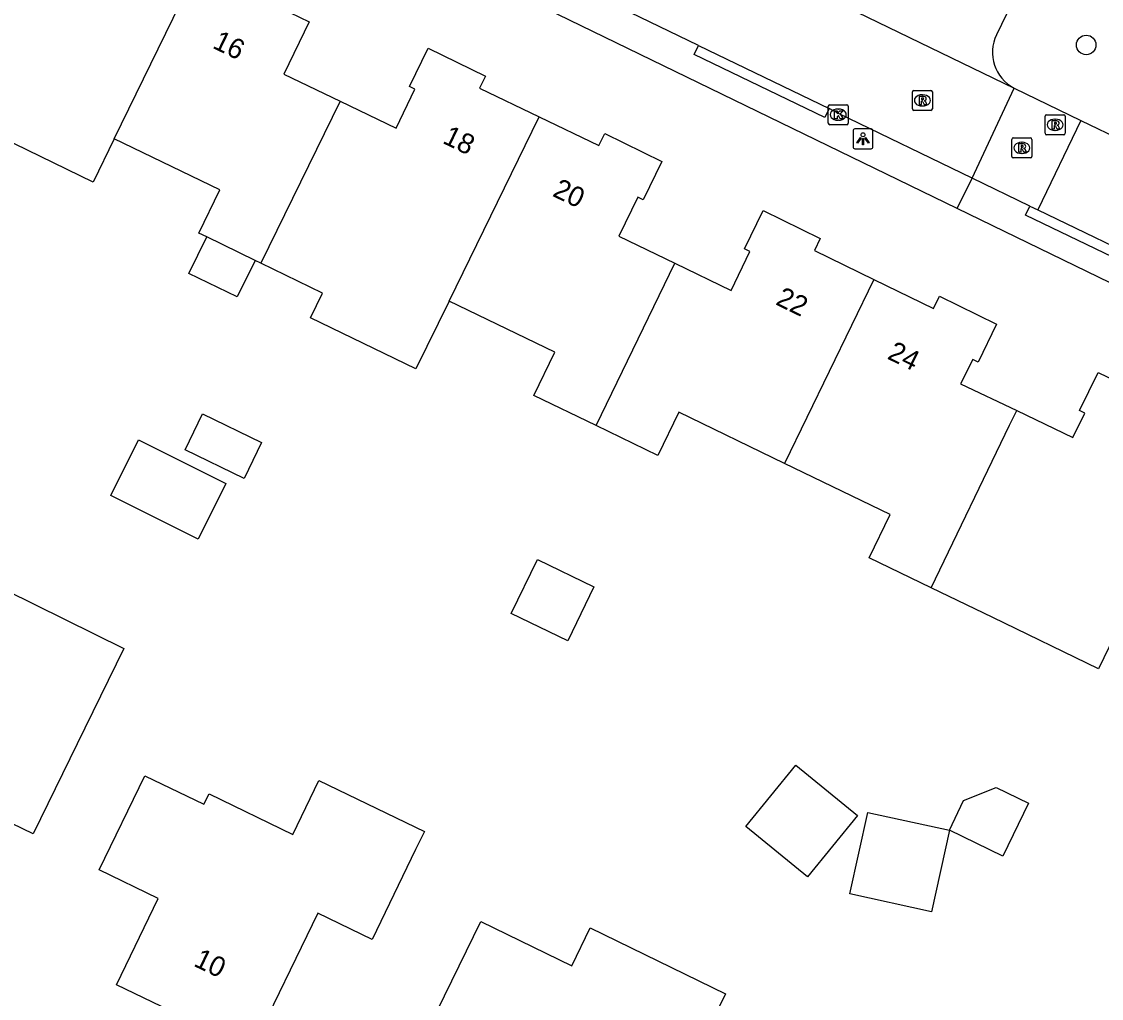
# Model space of a CAD drawing. Extents: x 160457 to 162082, y 388340 to 389736.
# Drawn here: x 161187 to 161241, y 388625.7 to 388674.6 of the extents above; entities that cross this region are included whole.
import ezdxf

# ---------------------------------------------------------------- set-up
doc = ezdxf.new("R2010")
doc.units = 0
for name, color, linetype in [('IMGEO_Boom', 7, 'Continuous'), ('IMGEO_Kolk', 7, 'Continuous'), ('IMGEO_Lichtpunt', 7, 'Continuous'), ('IMGEO_Pand', 7, 'Continuous'), ('IMGEO_Pand_nummerreeks', 7, 'Continuous'), ('IMGEO_Rijbaan_lokaal_open', 7, 'Continuous'), ('IMGEO_Rioolput', 7, 'Continuous'), ('IMGEO_Voetpad_open', 7, 'Continuous')]:
    doc.layers.add(name, color=color, linetype=linetype)

msp = doc.modelspace()

# ---------------------------------------------------------------- linework, layer by layer
at = {"layer": 'IMGEO_Boom'}
msp.add_circle((161240.241, 388673.418), 0.489, dxfattribs=at)
at = {"layer": 'IMGEO_Kolk'}
for p, q in [((161227.351, 388669.504), (161227.351, 388670.356)), ((161227.426, 388670.43), (161228.278, 388670.43)), ((161227.839, 388670.21), (161227.864, 388670.21)), ((161228.352, 388670.356), (161228.352, 388669.504)), ((161227.862, 388669.65), (161227.837, 388669.65)), ((161228.278, 388669.43), (161227.426, 388669.43))]:
    msp.add_line(p, q, dxfattribs=at)
for points in [[(161227.351, 388669.504), (161227.351, 388670.356)], [(161227.426, 388670.43), (161228.278, 388670.43)], [(161227.672, 388670.13), (161227.795, 388670.13), (161227.795, 388669.979), (161227.925, 388670.13), (161228.089, 388670.13), (161227.943, 388669.979), (161228.096, 388669.73), (161227.944, 388669.73), (161227.859, 388669.894), (161227.795, 388669.827), (161227.795, 388669.73), (161227.672, 388669.73), (161227.672, 388670.13)], [(161228.352, 388670.356), (161228.352, 388669.504)], [(161228.278, 388669.43), (161227.426, 388669.43)]]:
    msp.add_lwpolyline(points, dxfattribs=at)
for centre, start, end in [((161227.428, 388670.354), 91.552, 178.448), ((161227.428, 388670.354), 91.552, 178.448), ((161228.276, 388670.354), 1.552, 88.448), ((161228.276, 388670.354), 1.552, 88.448), ((161227.428, 388669.506), 181.552, 268.448), ((161227.428, 388669.506), 181.552, 268.448), ((161228.276, 388669.506), 271.552, 358.448), ((161228.276, 388669.506), 271.552, 358.448)]:
    msp.add_arc(centre, 0.0765, start, end, dxfattribs=at)
for centre, major_axis, ratio, start_param, end_param in [((161227.838, 388669.93), (-0.387, 0.002), 0.722429, 4.712389, 7.853982), ((161227.863, 388669.93), (-0.39, 0.002), 0.717154, 1.570796, 4.712389)]:
    msp.add_ellipse(centre, major_axis=major_axis, ratio=ratio, start_param=start_param, end_param=end_param, dxfattribs=at)
at = {"layer": 'IMGEO_Lichtpunt'}
for p, q in [((161228.589, 388669.127), (161228.589, 388668.32)), ((161228.589, 388669.127), (161228.589, 388668.32)), ((161229.491, 388669.222), (161228.683, 388669.222)), ((161229.491, 388669.222), (161228.683, 388669.222)), ((161229.585, 388668.32), (161229.585, 388669.127)), ((161229.585, 388668.32), (161229.585, 388669.127)), ((161228.683, 388668.226), (161229.491, 388668.226)), ((161228.683, 388668.226), (161229.491, 388668.226))]:
    msp.add_line(p, q, dxfattribs=at)
for points in [[(161228.963, 388668.791), (161229.002, 388668.763), (161228.814, 388668.501), (161228.776, 388668.528), (161228.963, 388668.791)], [(161229.065, 388668.743), (161229.112, 388668.743), (161229.112, 388668.421), (161229.065, 388668.421), (161229.065, 388668.743)], [(161229.175, 388668.763), (161229.213, 388668.79), (161229.4, 388668.528), (161229.361, 388668.5), (161229.175, 388668.763)]]:
    msp.add_lwpolyline(points, dxfattribs=at)
msp.add_circle((161229.088, 388668.925), 0.0994, dxfattribs=at)
for centre, start, end in [((161228.683, 388669.127), 90, 180), ((161228.683, 388669.127), 90, 180), ((161229.491, 388669.127), 0, 90), ((161229.491, 388669.127), 0, 90), ((161228.683, 388668.32), 180, 270), ((161228.683, 388668.32), 180, 270), ((161229.491, 388668.32), 270, 0), ((161229.491, 388668.32), 270, 360)]:
    msp.add_arc(centre, 0.0946, start, end, dxfattribs=at)
at = {"layer": 'IMGEO_Pand'}
for points in [[(161191.665, 388668.722), (161196.457, 388678.521)], [(161196.457, 388678.521), (161199.826, 388676.885), (161199.535, 388676.283), (161200.274, 388675.926), (161199.957, 388675.27), (161201.409, 388674.573), (161200.15, 388671.964), (161202.955, 388670.61)], [(161202.955, 388670.61), (161205.76, 388669.257), (161206.7, 388671.212), (161206.43, 388671.342), (161207.354, 388673.249), (161210.217, 388671.864), (161209.926, 388671.261), (161212.908, 388669.822)], [(161191.665, 388668.722), (161190.625, 388666.563), (161185.333, 388669.125), (161182.231, 388670.627)], [(161202.955, 388670.61), (161198.99, 388662.51)], [(161208.405, 388660.614), (161212.908, 388669.822)], [(161212.908, 388669.822), (161215.889, 388668.384), (161216.181, 388668.989), (161219.028, 388667.584), (161218.106, 388665.676), (161217.836, 388665.807), (161216.89, 388663.855), (161219.693, 388662.5)], [(161196.291, 388663.817), (161195.897, 388664.008), (161196.942, 388666.166), (161191.665, 388668.722)], [(161219.693, 388662.5), (161222.497, 388661.144), (161223.437, 388663.099), (161223.167, 388663.229), (161224.092, 388665.136), (161226.952, 388663.746), (161226.66, 388663.144), (161229.637, 388661.697)], [(161198.708, 388662.647), (161197.822, 388660.818), (161195.405, 388661.988), (161196.291, 388663.817)], [(161198.708, 388662.647), (161196.291, 388663.817)], [(161198.99, 388662.51), (161198.708, 388662.647)], [(161208.405, 388660.614), (161206.751, 388657.231), (161201.487, 388659.781), (161202.083, 388661.012), (161198.99, 388662.51)], [(161215.749, 388654.393), (161219.693, 388662.5)], [(161229.637, 388661.697), (161225.164, 388652.496)], [(161229.637, 388661.697), (161232.614, 388660.249), (161232.906, 388660.851), (161235.766, 388659.46), (161234.84, 388657.555), (161234.571, 388657.686), (161233.968, 388656.477), (161236.767, 388655.139)], [(161215.749, 388654.393), (161212.647, 388655.895), (161213.692, 388658.053), (161208.405, 388660.614)], [(161236.767, 388655.139), (161239.579, 388653.796), (161240.172, 388655.008), (161239.902, 388655.14), (161240.837, 388657.042), (161243.697, 388655.652), (161243.405, 388655.05), (161246.382, 388653.603)], [(161195.212, 388653.178), (161196.084, 388654.979), (161199.036, 388653.55), (161198.163, 388651.749), (161195.212, 388653.178)], [(161225.164, 388652.496), (161219.878, 388655.057), (161218.833, 388652.899), (161215.749, 388654.393)], [(161232.49, 388646.284), (161236.411, 388654.402), (161236.767, 388655.139)], [(161195.86, 388648.716), (161191.502, 388650.895), (161192.889, 388653.669), (161197.247, 388651.489), (161195.86, 388648.716)], [(161232.49, 388646.284), (161229.397, 388647.782), (161230.442, 388649.94), (161225.164, 388652.496)], [(161211.514, 388644.997), (161212.823, 388647.698), (161215.645, 388646.332), (161214.336, 388643.63), (161211.514, 388644.997)], [(161189.817, 388638.475), (161187.618, 388633.984), (161184.335, 388635.558), (161183.763, 388634.374), (161183.27, 388634.63), (161181.692, 388631.369), (161180.111, 388632.13), (161179.921, 388631.762), (161177.976, 388632.137), (161176.454, 388633.437), (161176.622, 388633.799), (161175.068, 388634.569), (161176.641, 388637.902), (161176.246, 388638.097), (161176.44, 388638.49), (161174.869, 388639.263), (161177.077, 388643.75), (161177.827, 388645.273), (161182.761, 388642.845), (161184.752, 388646.89), (161192.154, 388643.248), (161189.817, 388638.475)], [(161241.905, 388644.387), (161240.86, 388642.23), (161235.583, 388644.786), (161232.49, 388646.284)], [(161223.231, 388634.35), (161225.733, 388637.411), (161228.818, 388634.89), (161226.317, 388631.829), (161223.231, 388634.35)], [(161204.553, 388628.701), (161201.854, 388630.01), (161198.538, 388623.181), (161191.781, 388626.43), (161193.87, 388630.74), (161190.918, 388632.17), (161193.203, 388636.885), (161196.155, 388635.454), (161196.411, 388635.983), (161200.59, 388633.941), (161201.903, 388636.65), (161207.168, 388634.1), (161206.733, 388633.201), (161204.553, 388628.701)], [(161233.405, 388634.166), (161234.104, 388635.642), (161235.747, 388636.297), (161237.366, 388635.513), (161236.079, 388632.854), (161233.405, 388634.166)], [(161233.405, 388634.166), (161232.519, 388630.084), (161228.437, 388630.97), (161229.323, 388635.052), (161233.405, 388634.166)], [(161209.984, 388629.602), (161214.532, 388627.384), (161215.458, 388629.28), (161222.21, 388625.984), (161220.647, 388622.811), (161218.436, 388618.325), (161212.979, 388620.954), (161212.837, 388620.648), (161212.63, 388620.737), (161210.919, 388617.182), (161210.014, 388617.616), (161209.59, 388616.737), (161205.765, 388618.604), (161206.158, 388619.484), (161205.285, 388619.91), (161207.467, 388624.41), (161209.984, 388629.602)]]:
    msp.add_lwpolyline(points, dxfattribs=at)
at = {"layer": 'IMGEO_Rijbaan_lokaal_open'}
for points in [[(161188.4, 388694.641), (161236.645, 388671.257)], [(161220.862, 388673.394), (161212.109, 388677.643), (161210.568, 388678.397)], [(161220.862, 388673.394), (161227.402, 388670.233)], [(161234.539, 388666.76), (161236.645, 388671.257)], [(161236.645, 388671.257), (161239.975, 388669.643)], [(161234.539, 388666.76), (161227.868, 388669.995), (161227.402, 388670.233)], [(161239.975, 388669.643), (161237.824, 388665.168)], [(161239.975, 388669.643), (161242.117, 388668.604)], [(161237.42, 388665.363), (161234.539, 388666.76)], [(161237.42, 388665.363), (161237.824, 388665.168)], [(161237.824, 388665.168), (161243.965, 388662.211)]]:
    msp.add_lwpolyline(points, dxfattribs=at)
at = {"layer": 'IMGEO_Rioolput'}
for p, q in [((161231.63, 388671.145), (161232.482, 388671.145)), ((161231.555, 388670.219), (161231.555, 388671.071)), ((161232.043, 388670.925), (161232.068, 388670.925)), ((161232.556, 388671.071), (161232.556, 388670.219)), ((161232.482, 388670.145), (161231.63, 388670.145)), ((161232.066, 388670.365), (161232.041, 388670.365)), ((161238.19, 388669), (161238.19, 388669.852)), ((161238.265, 388669.926), (161239.117, 388669.926)), ((161238.678, 388669.706), (161238.703, 388669.706)), ((161239.191, 388669.852), (161239.191, 388669)), ((161238.701, 388669.146), (161238.676, 388669.146)), ((161236.523, 388667.845), (161236.523, 388668.697)), ((161236.598, 388668.771), (161237.45, 388668.771)), ((161237.011, 388668.551), (161237.036, 388668.551)), ((161237.524, 388668.697), (161237.524, 388667.845)), ((161239.117, 388668.926), (161238.265, 388668.926)), ((161237.034, 388667.991), (161237.009, 388667.991)), ((161237.45, 388667.771), (161236.598, 388667.771))]:
    msp.add_line(p, q, dxfattribs=at)
for points in [[(161231.63, 388671.145), (161232.482, 388671.145)], [(161231.555, 388670.219), (161231.555, 388671.071)], [(161232.144, 388670.843), (161231.892, 388670.845), (161231.892, 388670.445)], [(161231.892, 388670.445), (161232.016, 388670.445), (161232.016, 388670.607), (161232.027, 388670.607)], [(161232.07, 388670.764), (161232.016, 388670.764), (161232.016, 388670.683)], [(161232.016, 388670.683), (161232.068, 388670.683)], [(161232.074, 388670.578), (161232.145, 388670.445), (161232.285, 388670.445), (161232.22, 388670.571)], [(161232.556, 388671.071), (161232.556, 388670.219)], [(161232.482, 388670.145), (161231.63, 388670.145)], [(161238.19, 388669), (161238.19, 388669.852)], [(161238.265, 388669.926), (161239.117, 388669.926)], [(161238.779, 388669.624), (161238.527, 388669.626), (161238.527, 388669.226)], [(161238.705, 388669.545), (161238.651, 388669.545), (161238.651, 388669.464)], [(161239.191, 388669.852), (161239.191, 388669)], [(161238.527, 388669.226), (161238.651, 388669.226), (161238.651, 388669.388), (161238.662, 388669.388)], [(161238.651, 388669.464), (161238.703, 388669.464)], [(161238.709, 388669.359), (161238.78, 388669.226), (161238.92, 388669.226), (161238.855, 388669.352)], [(161236.523, 388667.845), (161236.523, 388668.697)], [(161236.598, 388668.771), (161237.45, 388668.771)], [(161237.112, 388668.469), (161236.86, 388668.471), (161236.86, 388668.071)], [(161237.524, 388668.697), (161237.524, 388667.845)], [(161239.117, 388668.926), (161238.265, 388668.926)], [(161236.86, 388668.071), (161236.984, 388668.071), (161236.984, 388668.233), (161236.995, 388668.233)], [(161237.038, 388668.39), (161236.984, 388668.39), (161236.984, 388668.309)], [(161236.984, 388668.309), (161237.036, 388668.309)], [(161237.042, 388668.204), (161237.113, 388668.071), (161237.253, 388668.071), (161237.188, 388668.197)], [(161237.45, 388667.771), (161236.598, 388667.771)]]:
    msp.add_lwpolyline(points, dxfattribs=at)
for centre, radius, start, end in [((161231.632, 388671.069), 0.0765, 91.552, 178.448), ((161231.632, 388671.069), 0.0765, 91.552, 178.448), ((161232.48, 388671.069), 0.0765, 1.552, 88.448), ((161232.48, 388671.069), 0.0765, 1.552, 88.448), ((161232.026, 388670.554), 0.0533, 26.0293, 88.6989), ((161232.052, 388670.872), 0.19, 274.7715, 282.9687), ((161232.076, 388670.668), 0.0964, 77.0061, 93.1865), ((161232.09, 388670.725), 0.0378, 276.6634, 79.6772), ((161232.143, 388670.733), 0.109, 350.3612, 89.416), ((161232.141, 388670.733), 0.112, 277.5842, 350.9817), ((161232.125, 388670.518), 0.108, 29.5134, 73.7905), ((161231.632, 388670.221), 0.0765, 181.552, 268.448), ((161231.632, 388670.221), 0.0765, 181.552, 268.448), ((161232.48, 388670.221), 0.0765, 271.552, 358.448), ((161232.48, 388670.221), 0.0765, 271.552, 358.448), ((161238.267, 388669.85), 0.0765, 91.552, 178.448), ((161238.267, 388669.85), 0.0765, 91.552, 178.448), ((161238.711, 388669.449), 0.0964, 77.0061, 93.1865), ((161238.725, 388669.506), 0.0378, 276.6634, 79.6772), ((161238.778, 388669.514), 0.109, 350.3612, 89.416), ((161238.776, 388669.514), 0.112, 277.5842, 350.9817), ((161239.115, 388669.85), 0.0765, 1.552, 88.448), ((161239.115, 388669.85), 0.0765, 1.552, 88.448), ((161238.267, 388669.002), 0.0765, 181.552, 268.448), ((161238.267, 388669.002), 0.0765, 181.552, 268.448), ((161238.661, 388669.335), 0.0533, 26.0293, 88.6989), ((161238.687, 388669.653), 0.19, 274.7715, 282.9687), ((161238.76, 388669.299), 0.108, 29.5134, 73.7905), ((161239.115, 388669.002), 0.0765, 271.552, 358.448), ((161239.115, 388669.002), 0.0765, 271.552, 358.448), ((161236.6, 388668.695), 0.0765, 91.552, 178.448), ((161236.6, 388668.695), 0.0765, 91.552, 178.448), ((161237.111, 388668.359), 0.109, 350.3612, 89.416), ((161237.448, 388668.695), 0.0765, 1.552, 88.448), ((161237.448, 388668.695), 0.0765, 1.552, 88.448), ((161236.994, 388668.18), 0.0533, 26.0293, 88.6989), ((161237.02, 388668.498), 0.19, 274.7715, 282.9687), ((161237.044, 388668.294), 0.0964, 77.0061, 93.1865), ((161237.058, 388668.351), 0.0378, 276.6634, 79.6772), ((161237.109, 388668.359), 0.112, 277.5842, 350.9817), ((161237.093, 388668.144), 0.108, 29.5134, 73.7905), ((161236.6, 388667.847), 0.0765, 181.552, 268.448), ((161236.6, 388667.847), 0.0765, 181.552, 268.448), ((161237.448, 388667.847), 0.0765, 271.552, 358.448), ((161237.448, 388667.847), 0.0765, 271.552, 358.448)]:
    msp.add_arc(centre, radius, start, end, dxfattribs=at)
for centre, major_axis, ratio, start_param, end_param in [((161232.042, 388670.645), (-0.387, 0.002), 0.722429, 4.712389, 7.853982), ((161232.067, 388670.645), (-0.39, 0.002), 0.717154, 1.570796, 4.712389), ((161238.677, 388669.426), (-0.387, 0.002), 0.722429, 4.712389, 7.853982), ((161238.702, 388669.426), (-0.39, 0.002), 0.717154, 1.570796, 4.712389), ((161237.01, 388668.271), (-0.387, 0.002), 0.722429, 4.712389, 7.853982), ((161237.035, 388668.271), (-0.39, 0.002), 0.717154, 1.570796, 4.712389)]:
    msp.add_ellipse(centre, major_axis=major_axis, ratio=ratio, start_param=start_param, end_param=end_param, dxfattribs=at)
at = {"layer": 'IMGEO_Voetpad_open'}
for points in [[(161233.8, 388665.24), (161183.27, 388689.804)], [(161237.028, 388676.56), (161235.755, 388673.928)], [(161227.402, 388670.233), (161227.185, 388669.783), (161220.645, 388672.944), (161220.862, 388673.394)], [(161233.8, 388665.24), (161234.539, 388666.76)], [(161282.028, 388641.796), (161233.8, 388665.24)], [(161243.965, 388662.211), (161243.749, 388661.761), (161237.204, 388664.913), (161237.42, 388665.363)]]:
    msp.add_lwpolyline(points, dxfattribs=at)
msp.add_arc((161237.593, 388673.057), 2.034, 154.6283, 242.2287, dxfattribs=at)

# ---------------------------------------------------------------- texts
at = {"layer": 'IMGEO_Pand_nummerreeks'}
for s, rotation, p in [('16', 334.1596, (161196.535, 388673.289)), ('18', 334.2455, (161208.03, 388668.534)), ('20', 334.2438, (161213.524, 388665.883)), ('22', 334.0697, (161224.673, 388660.463)), ('24', 334.0679, (161230.253, 388657.75)), ('10', 334.32, (161195.591, 388627.394))]:
    msp.add_text(s, height=1, rotation=rotation, dxfattribs=at).set_placement(p)

doc.saveas('drawing.dxf')
